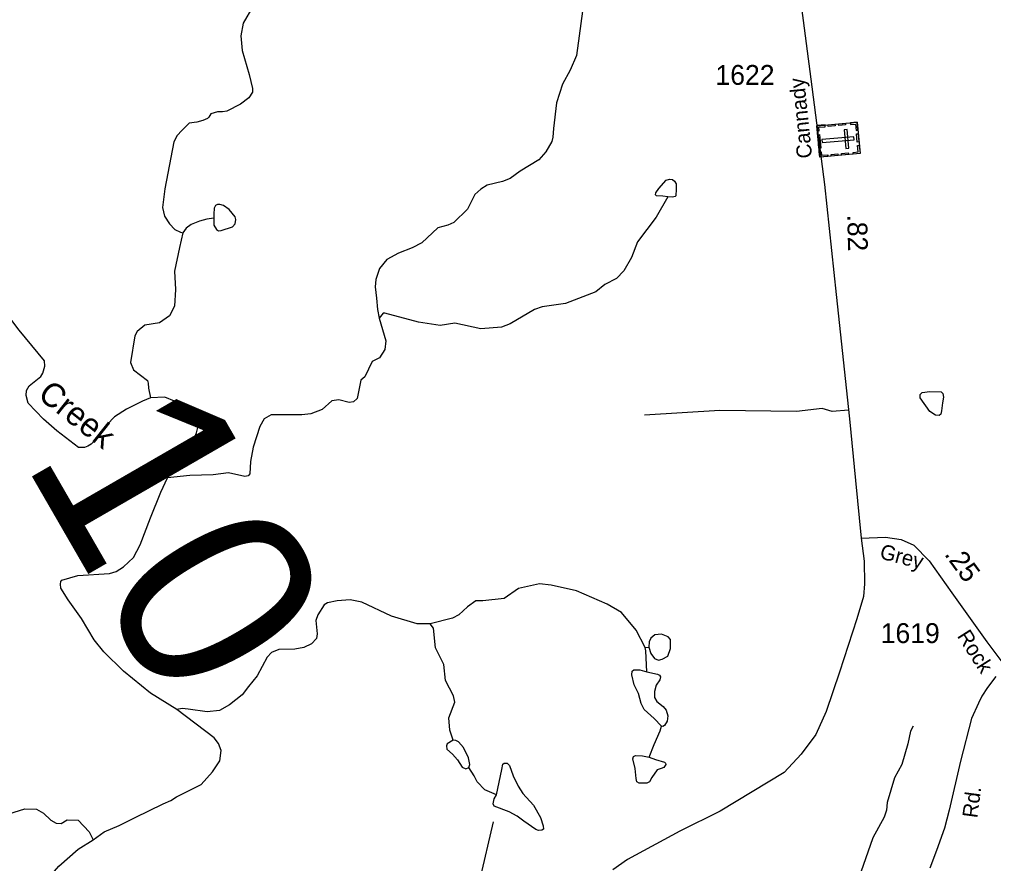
# Model space of a CAD drawing. Extents: x 2056842 to 2160602, y 826753 to 1016856.
# Drawn here: x 2126545 to 2132676, y 893407 to 898718 of the extents above; entities that cross this region are included whole.
import ezdxf

# ---------------------------------------------------------------- set-up
doc = ezdxf.new("R2010")
doc.units = 0
for name, color, linetype in [('Exist Cultural Cemetery CELL', 7, 'Continuous'), ('Exist Hydrographic Creek Single Shore', 7, 'Continuous'), ('Exist Hydrographic Creek Single Shore Label', 7, 'Continuous'), ('Exist Hydrographic Misc Water Feature', 7, 'Continuous'), ('Exist Road Non-System Type 51', 7, 'Continuous'), ('Exist Road Secondary Mileage Hundredths English Label', 7, 'Continuous'), ('Exist Road Secondary Structure Standard Bridge Number Label', 7, 'Continuous'), ('Exist Road Secondary Type 51 Attributed', 7, 'Continuous'), ('Exist Road Secondary Type 51 Label', 7, 'Continuous'), ('Exist Road Secondary Type 51 Number Label', 7, 'Continuous')]:
    doc.layers.add(name, color=color, linetype=linetype)

msp = doc.modelspace()

# ---------------------------------------------------------------- linework, layer by layer
at = {"layer": 'Exist Cultural Cemetery CELL'}
for points in [[(2131818.2, 898072.7), (2131835.9, 897874.4), (2131582.3, 897851.7), (2131564.6, 898049.9)], [(2131567.6, 898017), (2131579, 898018), (2131577, 898040), (2131617.3, 898043.6), (2131616.3, 898054.6), (2131564.6, 898050)], [(2131634.2, 898056.2), (2131677.4, 898060.1), (2131678.4, 898048.8), (2131635.2, 898044.9)], [(2131701.2, 898062.2), (2131744.3, 898066.1), (2131745.3, 898054.7), (2131702.2, 898050.9)], [(2131775, 898068.8), (2131776.1, 898057.5), (2131808.1, 898060.4), (2131811.7, 898020), (2131822.8, 898021), (2131818.2, 898072.7)], [(2131581.1, 897993.7), (2131588.7, 897909.2), (2131577.3, 897908.2), (2131569.8, 897992.7)], [(2131798.7, 897961.5), (2131797.1, 897980.1), (2131595.1, 897962), (2131596.7, 897943.4)], [(2131754, 898026), (2131735.4, 898024.3), (2131745.9, 897907), (2131764.5, 897908.7)], [(2131824.8, 897998.9), (2131829.4, 897947.3), (2131818, 897946.3), (2131813.4, 897997.9)], [(2131792.8, 897870.4), (2131791.8, 897881.7), (2131823.8, 897884.6), (2131820.2, 897925), (2131831.3, 897926), (2131835.9, 897874.3)], [(2131579.4, 897884.7), (2131590.8, 897885.7), (2131592.8, 897863.8), (2131633, 897867.4), (2131634, 897856.3), (2131582.3, 897851.7)], [(2131653.3, 897869.4), (2131696.4, 897873.3), (2131697.5, 897862), (2131654.3, 897858.1)], [(2131719, 897875.3), (2131762.1, 897879.2), (2131763.1, 897867.8), (2131720, 897863.9)]]:
    msp.add_lwpolyline(points, close=True, dxfattribs=at)
at = {"layer": 'Exist Hydrographic Creek Single Shore'}
for points in [[(2127370.3, 896336.9), (2127319.4, 896316.2), (2127218.5, 896265.3), (2127143.6, 896218.4), (2127096.8, 896169.3), (2127020.9, 896071.5), (2126997, 896046.6), (2126975.2, 896033), (2126953.3, 896025.7), (2126915.9, 896025.7), (2126779.7, 896129.8), (2126696.5, 896202.6), (2126598.8, 896304.6), (2126587.3, 896352.4), (2126589.4, 896382.6), (2126606, 896412.8), (2126679.9, 896470.8), (2126692.4, 896492.7), (2126703.8, 896537.4), (2126703.2, 896569.2), (2126542.1, 896762.2), (2126256.7, 897135.5), (2126079.9, 897370.6)], [(2127477.4, 895833.9), (2127551.8, 895927), (2127580.4, 895967.3), (2127603.2, 895985), (2127625.1, 896030.8), (2127658.3, 896116.1), (2127666.7, 896150.6), (2127666.7, 896189.1), (2127639.6, 896221.4), (2127568.9, 896283.8), (2127521.1, 896317.1), (2127460.8, 896341), (2127370.3, 896336.9)], [(2127535.6, 894376.1), (2127370.3, 894479.5), (2127200.8, 894616.8), (2127075, 894738.9), (2127014.7, 894813.7), (2126935.7, 894948.9), (2126852.5, 895066.5), (2126805.4, 895139.9), (2126802.6, 895164.9), (2126805.7, 895181.6), (2126811.9, 895189.9), (2126911.8, 895220.1), (2127111.4, 895231.5), (2127154, 895244), (2127199.8, 895273.1), (2127263.2, 895333.5), (2127303.8, 895412.6), (2127369.3, 895581.1), (2127434.8, 895744.4), (2127477.4, 895833.9)], [(2127009.5, 893555), (2127078.1, 893607.2), (2127171.7, 893646.8), (2127273.6, 893696.7), (2127450.4, 893783.1), (2127496.9, 893803), (2127532.5, 893825.7), (2127689.5, 893903.7), (2127759.2, 893983.9), (2127807, 894053.6), (2127814.3, 894117), (2127797.7, 894162.8), (2127770.6, 894198.2), (2127535.6, 894376.1)], [(2127137.9, 891820.8), (2127109.3, 891864.5), (2127063.5, 891914.5), (2127040.7, 891939.4), (2127020.9, 892003.9), (2126976.4, 892119.1), (2126950.2, 892183), (2126890.9, 892300.5), (2126874.3, 892360.8), (2126854.5, 892394.1), (2126828.5, 892429.5), (2126721.4, 892508.5), (2126675.7, 892537.7), (2126625.8, 892585.5), (2126616.4, 892630.3), (2126616.4, 892685.4), (2126648.7, 892837.7), (2126652.8, 893022.9), (2126660.1, 893146.7), (2126686.1, 893231), (2126738.1, 893327.8), (2126792.2, 893390.2), (2126914.4, 893496.5), (2127009.5, 893555)]]:
    msp.add_lwpolyline(points, dxfattribs=at)
at = {"layer": 'Exist Hydrographic Misc Water Feature'}
msp.add_line((2130482.5, 894766.1), (2130506.9, 894767.7), dxfattribs=at)
for points in [[(2130121.8, 899019.8), (2130050.5, 898491.6), (2130010.7, 898399.4), (2129963.1, 898311.2), (2129925.6, 898193), (2129906.3, 898033.1), (2129902.6, 897977), (2129896.7, 897951), (2129859, 897884.8), (2129815.1, 897834.7), (2129697.4, 897764.2), (2129633.6, 897717.8), (2129585.8, 897697.6), (2129488, 897675.3), (2129448.3, 897651.1), (2129412.2, 897616.9), (2129364.6, 897524.8), (2129278.9, 897440.4), (2129241.1, 897424.2), (2129179.2, 897408), (2129077.7, 897313.6), (2129017.6, 897281.3), (2128929.9, 897246.9), (2128856.3, 897208.6), (2128810.5, 897150.4), (2128788.6, 897082.3), (2128784.5, 897035.8), (2128792.8, 896964), (2128798, 896892.2), (2128809.7, 896838.3)], [(2128012.9, 898800.6), (2127953.7, 898694.4), (2127938.1, 898614.3), (2127946.4, 898522.8), (2127991.1, 898372.9), (2128010.8, 898284.5), (2128010.8, 898261.6), (2127989, 898224.6), (2127936, 898184.4), (2127849.7, 898140.3), (2127822.6, 898136.1), (2127790.4, 898137.2), (2127749.8, 898123.7), (2127737.4, 898103.9), (2127729.1, 898094.5), (2127698.9, 898083.1), (2127660.4, 898071.6), (2127613.6, 898066.4), (2127566.7, 898018.8), (2127537.7, 897987.4), (2127515.9, 897947.8), (2127459.7, 897651.5), (2127446.2, 897534), (2127457.7, 897479.9), (2127488.9, 897432), (2127523.2, 897396.6), (2127557.7, 897378.9), (2127574.1, 897375.8)], [(2130626.3, 897601.6), (2130594.1, 897606.7), (2130554.6, 897608.8), (2130549.5, 897614), (2130550.5, 897627.5), (2130569.2, 897654.6), (2130615.9, 897706.5), (2130635.7, 897713.8), (2130656.4, 897711.7), (2130668.9, 897701.3), (2130678.3, 897683.7), (2130679.3, 897649.4), (2130677.2, 897608.8), (2130672, 897603.6), (2130655.4, 897600.5), (2130626.3, 897601.6)], [(2127767.5, 897467.4), (2127768.6, 897424.7), (2127786.2, 897395.6), (2127797.7, 897388.3), (2127814.3, 897390.4), (2127885, 897413.3), (2127901.7, 897433), (2127906.9, 897459), (2127902.7, 897476.7), (2127864.2, 897521.5), (2127828.9, 897547.5), (2127806, 897554.8), (2127791.4, 897554.8), (2127779, 897547.5), (2127770.6, 897530.8), (2127767.5, 897493.4), (2127767.5, 897467.4)], [(2130626.3, 897601.6), (2130552.7, 897473.9), (2130435.4, 897319.4), (2130397.6, 897221.3), (2130348.2, 897137.1), (2130302.5, 897088.9), (2130230.5, 897050.6), (2130172.7, 897004.3), (2129981.2, 896931.5), (2129835.2, 896908.9), (2129787.4, 896892.7), (2129633.6, 896802.1), (2129579.9, 896781.8), (2129449.9, 896771.2), (2129285.6, 896806.6), (2129194, 896792.1), (2129057.6, 896813.5), (2128845.6, 896870.5), (2128833.7, 896870.5), (2128809.7, 896838.3)], [(2127767.5, 897467.4), (2127723.9, 897462.2), (2127679.1, 897449.7), (2127625.1, 897428.9), (2127594.9, 897403.9), (2127574.1, 897375.8)], [(2127574.1, 897375.8), (2127551.9, 897282.9), (2127520.8, 897134.8), (2127527.1, 897018.8), (2127521.8, 896914.7), (2127490, 896852.6), (2127426.2, 896808.4), (2127335, 896794), (2127285, 896754.5), (2127270.5, 896726.4), (2127243.1, 896559.6), (2127263.4, 896513.6), (2127351.8, 896446.1), (2127355.7, 896430.1), (2127356.8, 896398.2), (2127370.3, 896336.9)], [(2128809.7, 896838.3), (2128850, 896696.6), (2128843.7, 896641.5), (2128811.5, 896589.5), (2128764.7, 896566.6), (2128717.9, 896469.8), (2128694, 896449), (2128670.1, 896332.5), (2128647.9, 896311.8), (2128621.2, 896308.6), (2128554.7, 896325.2), (2128511, 896317.9), (2128449.6, 896264.9), (2128377.9, 896236.8), (2128322.5, 896230.4), (2128129.4, 896230.9), (2128085.7, 896204.9), (2128057.6, 896157.1), (2128016, 896027), (2127999.4, 895936.9), (2127994.2, 895858.9), (2127983.8, 895846.4), (2127963, 895842.2), (2127861.1, 895866.2), (2127764.4, 895852.6), (2127617.8, 895848.5), (2127477.4, 895833.9)], [(2132355.6, 896306.8), (2132349.5, 896254.7), (2132344.7, 896235.4), (2132333.8, 896226.9), (2132312, 896228.1), (2132274.5, 896251.1), (2132215.1, 896338.3), (2132213.9, 896358.9), (2132226, 896371.1), (2132274.5, 896377.1), (2132347.1, 896374.7), (2132358, 896363.8), (2132360.4, 896342), (2132355.6, 896306.8)], [(2130482.5, 894766.1), (2130425.9, 894875.8), (2130333.5, 894985.4), (2130243.4, 895039), (2130050.9, 895122.2), (2129891, 895159.4), (2129819, 895167.1), (2129686.9, 895136.5), (2129595.3, 895074.2), (2129461.4, 895059.6), (2129417.5, 895059.4), (2129365.4, 895021.2), (2129309.6, 894970.9), (2129269.9, 894950.7), (2129130, 894916.1)], [(2129130, 894916.1), (2129048.6, 894915.4), (2128886.4, 894964.3), (2128699.2, 895051.7), (2128627.4, 895066.3), (2128544.3, 895060.1), (2128484, 895047.6), (2128463.2, 895034.1), (2128423.6, 894971.6), (2128411.2, 894935.2), (2128418.4, 894852), (2128414.3, 894822.8), (2128382.1, 894789.6), (2128334.2, 894766.7), (2128278.1, 894755.2), (2128177.2, 894753.1), (2128131, 894733.8), (2128103.1, 894705.7), (2128041.8, 894587.4), (2127985.9, 894520.9), (2127946.4, 894468.9), (2127867.3, 894405.4), (2127803.9, 894368.8), (2127725.9, 894361.5), (2127607.4, 894378.2), (2127568.9, 894382.3), (2127535.6, 894376.1)], [(2129275.2, 894182.9), (2129253, 894246.8), (2129246.7, 894322.8), (2129286.3, 894422.8), (2129276, 894462.8), (2129225.8, 894558.7), (2129215.1, 894658.5), (2129164.7, 894764.3), (2129150.1, 894888.2), (2129130, 894916.1)], [(2130506.9, 894767.7), (2130518.3, 894728.2), (2130543.2, 894696), (2130568.2, 894686.6), (2130591, 894691.8), (2130626.3, 894712.6), (2130641.9, 894759.4), (2130642.9, 894815.5), (2130628.4, 894833.2), (2130585.8, 894850.9), (2130545.3, 894845.7), (2130519.3, 894825.9), (2130507.9, 894802), (2130506.9, 894767.7)], [(2130494.4, 894613.9), (2130488.5, 894746.1), (2130482.5, 894766.1)], [(2130585.8, 894271.5), (2130539.1, 894318.7), (2130477.8, 894376.9), (2130459.1, 894414.3), (2130441.4, 894477.7), (2130414.4, 894531.8), (2130398.8, 894595.2), (2130402, 894617), (2130412.3, 894625.3), (2130450.8, 894625.3), (2130494.4, 894613.9)], [(2130494.4, 894613.9), (2130560.9, 894599.3), (2130574.4, 894592.1), (2130579.6, 894580.6), (2130576.5, 894563), (2130552.6, 894528.7), (2130543.2, 894489.2), (2130543.2, 894451.7), (2130556.7, 894426.8), (2130596.2, 894395.6), (2130615.9, 894372.8), (2130625.3, 894336.4), (2130621.1, 894303.1), (2130605.5, 894276.1), (2130594.1, 894269.9), (2130585.8, 894271.5)], [(2130507.9, 894075.1), (2130540.1, 894155.1), (2130577.5, 894242.4), (2130585.8, 894271.5)], [(2132170.5, 894271.6), (2132154.3, 894239.5), (2132136.9, 894159.4), (2132099.4, 894029.2), (2132053.6, 893945.1), (2132006.5, 893791), (2132002.6, 893742.9), (2131987, 893698.8), (2131917.5, 893568.6), (2131810.7, 893268.1), (2131757.1, 893145.9), (2131662.2, 892959.6), (2131644.4, 892883.5), (2131602.9, 892773.3), (2131553.1, 892705.1), (2131483.6, 892634.8), (2131451.6, 892586.7), (2131398.5, 892456.5), (2131283.5, 892222), (2131243.9, 892109.8), (2131085.6, 891725.2), (2130933, 891422.6), (2130909.2, 891346.5)], [(2129275.2, 894182.9), (2129236.5, 894160.7), (2129232.3, 894147.2), (2129235.5, 894125.4), (2129269.7, 894094.2), (2129303, 894058.9), (2129332.1, 894013.1), (2129354.9, 894002.8), (2129372.6, 894011.1)], [(2129372.6, 894011.1), (2129379.8, 894029.8), (2129370.5, 894072.4), (2129340.4, 894137.9), (2129309.2, 894173.2), (2129291.6, 894181.5), (2129275.2, 894182.9)], [(2130507.9, 894075.1), (2130549.5, 894061.6), (2130605.5, 894045), (2130611.8, 894037.7), (2130612.8, 894029.4), (2130601.4, 894010.7), (2130584.8, 894005.5), (2130559.8, 893997.1), (2130524.5, 893948.3), (2130510, 893921.3), (2130494.4, 893913), (2130446.6, 893913), (2130431, 893920.2), (2130425.8, 893941), (2130420.7, 894005.5), (2130405.1, 894064.7), (2130410.3, 894081.3), (2130422.7, 894087.6), (2130467.4, 894084.4), (2130507.9, 894075.1)], [(2129547.1, 893839.6), (2129473.3, 893869.7), (2129425.5, 893920.6), (2129407.9, 893958.1), (2129372.6, 894011.1)], [(2129547.1, 893839.6), (2129580.3, 893998.6), (2129586.6, 894032.9), (2129594.9, 894038.1), (2129614.6, 894038.1), (2129629.1, 894023.5), (2129653, 893959.1), (2129684.2, 893893.6), (2129713.3, 893847.9), (2129780.8, 893774.1), (2129824.4, 893696.2), (2129842.1, 893644.2), (2129843.1, 893623.4), (2129832.7, 893616.1), (2129812, 893615.1), (2129795.3, 893621.3), (2129719.5, 893674.3), (2129678, 893705.5), (2129627.1, 893731.5), (2129533.6, 893767.9), (2129527.3, 893781.4), (2129532.5, 893814.6), (2129547.1, 893839.6)], [(2126374.2, 893688.2), (2126578, 893751.6), (2126651.5, 893749.4), (2126695.6, 893723.6), (2126742, 893679.9), (2126776, 893660), (2126808, 893658.2), (2126845.7, 893682.3), (2126914.9, 893679.8), (2126983.5, 893606), (2127009.5, 893555)]]:
    msp.add_lwpolyline(points, dxfattribs=at)
at = {"layer": 'Exist Road Non-System Type 51'}
for points in [[(2131763.7, 896260.5), (2131659.6, 896251.4), (2131597.1, 896269.3), (2131436.2, 896251.4), (2130953.6, 896257.4), (2130479.9, 896227.6)], [(2129428.3, 893189.8), (2129443.1, 893300.1), (2129529.5, 893669.7)]]:
    msp.add_lwpolyline(points, dxfattribs=at)
at = {"layer": 'Exist Road Secondary Type 51 Attributed'}
for points in [[(2131351, 899775.8), (2131425.6, 899115.1), (2131527.1, 898343), (2131611.5, 897679.6), (2131686.1, 896988.4), (2131769.6, 896205.5), (2131806.4, 895818.1), (2131844.1, 895455)], [(2131844.1, 895455), (2131996, 895461.3), (2132094.8, 895445.1), (2132173.8, 895409.1), (2132270.8, 895312), (2132414.5, 895110.7), (2132634.6, 894802.4), (2132753.4, 894642.2)], [(2131844.1, 895455), (2131861.2, 895309.2), (2131864.1, 895167.5), (2131858.4, 895087.6), (2131816.6, 894946.9), (2131706.4, 894610.4), (2131622.3, 894362.7), (2131558.1, 894218.7), (2131466, 894095.1), (2131358.6, 893979.1), (2130956.3, 893736.2), (2130700.7, 893610.7), (2130372.4, 893431.5), (2130279.3, 893366.8)], [(2132691.2, 894584), (2132638.3, 894514.5), (2132602.9, 894460.5), (2132581.6, 894416.8), (2132536.7, 894319.7), (2132468.4, 894050.1), (2132397.5, 893743.5), (2132366.9, 893628.5), (2132317, 893489.3), (2132274.3, 893377.9)]]:
    msp.add_lwpolyline(points, dxfattribs=at)

# ---------------------------------------------------------------- texts
at = {"layer": 'Exist Hydrographic Creek Single Shore Label'}
msp.add_text('Creek', height=150, rotation=321.61661, dxfattribs=at).set_placement((2126652.4, 896341.8))
at = {"layer": 'Exist Road Secondary Mileage Hundredths English Label'}
for s, rotation, p in [('.82', 271.43891, (2131755.1, 897490.2)), ('.25', 306.15623, (2132363, 895352.5))]:
    msp.add_text(s, height=125, rotation=rotation, dxfattribs=at).set_placement(p)
at = {"layer": 'Exist Road Secondary Structure Standard Bridge Number Label'}
msp.add_text('10', height=1230.31, rotation=300, dxfattribs=at).set_placement((2126560.7, 895951.3))
at = {"layer": 'Exist Road Secondary Type 51 Label'}
for s, rotation, p in [('Cannady', 95.75571, (2131535.1, 897848.6)), ('Grey', 345.25466, (2131954.3, 895328)), ('Rock', 302.36673, (2132444, 894839)), ('Rd.', 82.45232, (2132573.4, 893689.6))]:
    msp.add_text(s, height=95, rotation=rotation, dxfattribs=at).set_placement(p)
at = {"layer": 'Exist Road Secondary Type 51 Number Label'}
for s, p in [('1622', (2130925.9, 898306.9)), ('1619', (2131966.1, 894794.2))]:
    msp.add_text(s, height=125, dxfattribs=at).set_placement(p)

doc.saveas('drawing.dxf')
